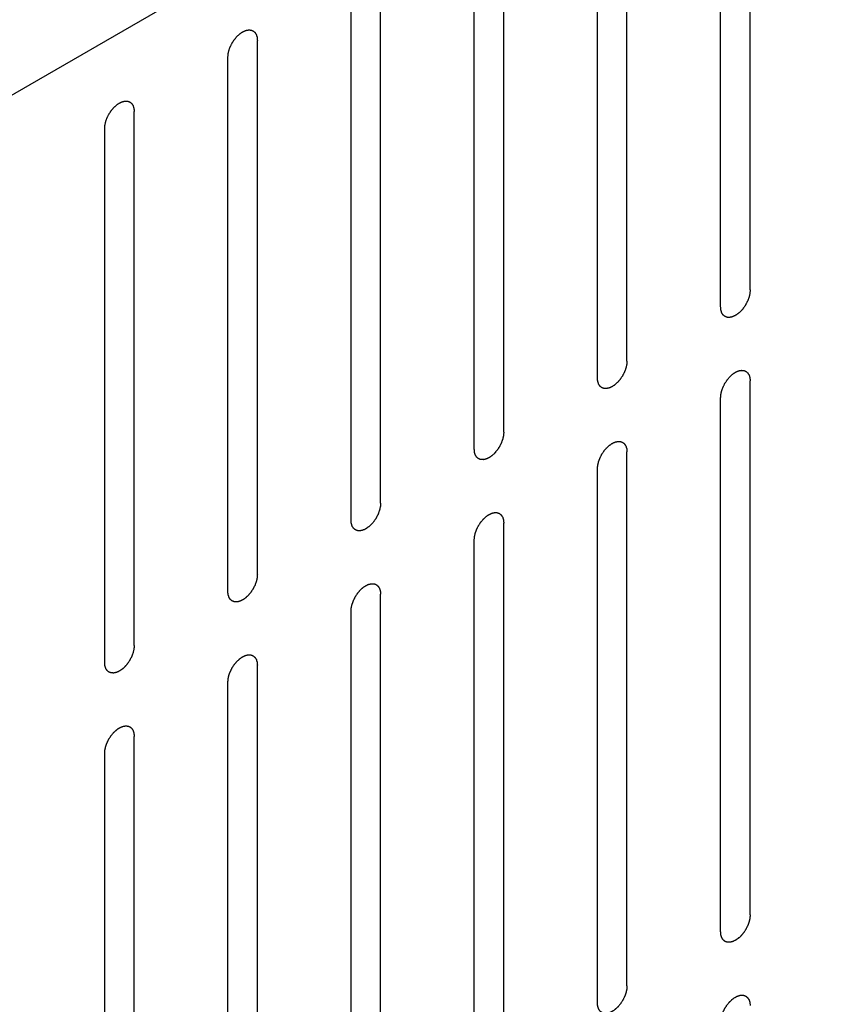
# Model space of a CAD drawing. Header units: inches. Extents: x 6 to 353, y 6 to 228.
# Tile 325 of 372: x 325.27 to 326.72, y 204.55 to 206.32. Entities that reach past the tile are written whole.
import ezdxf

# ---------------------------------------------------------------- set-up
doc = ezdxf.new("R2010")
doc.units = ezdxf.units.IN
doc.header["$LTSCALE"] = 19.946667
doc.header["$MEASUREMENT"] = 0
doc.layers.get('0').update_dxf_attribs({"linetype": 'CONTINUOUS'})

msp = doc.modelspace()

# ---------------------------------------------------------------- linework, layer by layer
at = {"color": 7, "linetype": 'Continuous'}
for p, q in [((330.778, 209.3769), (322.07, 204.3494)), ((326.5799, 205.8374), (326.5799, 206.7968)), ((326.5269, 205.8068), (326.5269, 206.7661)), ((326.3586, 205.7096), (326.3586, 206.669)), ((326.3055, 205.679), (326.3055, 206.6384)), ((326.1373, 205.5818), (326.1373, 206.5412)), ((326.0842, 205.5512), (326.0842, 206.5106)), ((325.9159, 205.454), (325.9159, 206.4134)), ((325.8629, 205.4234), (325.8629, 206.3828)), ((325.6946, 205.3263), (325.6946, 206.2856)), ((325.6416, 205.2956), (325.6416, 206.255)), ((325.4733, 205.1985), (325.4733, 206.1579)), ((325.4203, 205.1679), (325.4203, 206.1272)), ((326.5799, 204.7147), (326.5799, 205.6741)), ((326.5269, 204.6841), (326.5269, 205.6435)), ((326.3586, 204.5869), (326.3586, 205.5463)), ((326.3055, 204.5563), (326.3055, 205.5157)), ((326.1373, 204.4591), (326.1373, 205.4185)), ((326.0842, 204.4285), (326.0842, 205.3879)), ((325.9159, 204.3313), (325.9159, 205.2907)), ((325.8629, 204.3007), (325.8629, 205.2601)), ((325.6946, 204.2036), (325.6946, 205.163)), ((325.6416, 204.1729), (325.6416, 205.1323)), ((325.4733, 204.0758), (325.4733, 205.0352)), ((325.4203, 204.0452), (325.4203, 205.0046))]:
    msp.add_line(p, q, dxfattribs=at)
for points in [[(325.6416, 206.255), (325.6417, 206.2561), (325.6418, 206.2576), (325.6419, 206.2594), (325.642, 206.2605), (325.642, 206.2613), (325.6423, 206.2621), (325.6425, 206.2632), (325.6428, 206.2646), (325.6431, 206.2659), (325.6434, 206.267), (325.6435, 206.2678), (325.6439, 206.2687), (325.6443, 206.2698), (325.6448, 206.2712), (325.6453, 206.2726), (325.6457, 206.2737), (325.646, 206.2745), (325.6464, 206.2754), (325.647, 206.2765), (325.6477, 206.2778), (325.6484, 206.2792), (325.6489, 206.2803), (325.6493, 206.2812), (325.6498, 206.2819), (325.6505, 206.2829), (325.6513, 206.2842), (325.6522, 206.2855), (325.6528, 206.2865), (325.6533, 206.2873), (325.6539, 206.2879), (325.6547, 206.2889), (325.6556, 206.29), (325.6566, 206.2911), (325.6573, 206.292), (325.6579, 206.2928), (325.6585, 206.2933), (325.6593, 206.2941), (325.6604, 206.295), (325.6614, 206.296), (325.6622, 206.2967), (325.6628, 206.2974), (325.6635, 206.2978), (325.6644, 206.2984), (325.6655, 206.2991), (325.6666, 206.2999), (325.6673, 206.3004), (325.6678, 206.3007), (325.6681, 206.301), (325.6684, 206.3011), (325.6688, 206.3013), (325.6696, 206.3017), (325.6707, 206.3022), (325.6717, 206.3026), (325.6725, 206.303), (325.6729, 206.3032), (325.6732, 206.3034), (325.6735, 206.3034), (325.674, 206.3035), (325.6747, 206.3037), (325.6757, 206.3039), (325.6767, 206.3041), (325.6775, 206.3043), (325.6779, 206.3044), (325.6782, 206.3045), (325.6785, 206.3045), (325.6789, 206.3045), (325.6795, 206.3044), (325.6805, 206.3044), (325.6814, 206.3044), (325.6821, 206.3043), (325.6825, 206.3043), (325.6828, 206.3043), (325.683, 206.3042), (325.6834, 206.3041), (325.684, 206.3039), (325.6848, 206.3036), (325.6857, 206.3032), (325.6862, 206.303), (325.6866, 206.3029), (325.6869, 206.3028), (325.687, 206.3026), (325.6873, 206.3024), (325.6878, 206.302), (325.6885, 206.3015), (325.6892, 206.3009), (325.6896, 206.3005), (325.6899, 206.3003), (325.6901, 206.3001), (325.6903, 206.2998), (325.6905, 206.2995), (325.6908, 206.299), (325.6913, 206.2982), (325.6919, 206.2974), (325.6922, 206.2968), (325.6924, 206.2965), (325.6926, 206.2963), (325.6927, 206.2959), (325.6928, 206.2955), (325.693, 206.2948), (325.6933, 206.2938), (325.6936, 206.2928), (325.6939, 206.2921), (325.694, 206.2917), (325.6941, 206.2914), (325.6941, 206.291), (325.6942, 206.2906), (325.6942, 206.2897), (325.6943, 206.2885), (325.6945, 206.2871), (325.6946, 206.2861), (325.6946, 206.2856)], [(325.4203, 206.1272), (325.4203, 206.1283), (325.4205, 206.1298), (325.4206, 206.1317), (325.4207, 206.1327), (325.4207, 206.1335), (325.421, 206.1343), (325.4212, 206.1354), (325.4215, 206.1368), (325.4218, 206.1381), (325.4221, 206.1392), (325.4222, 206.1401), (325.4226, 206.1409), (325.423, 206.142), (325.4235, 206.1434), (325.424, 206.1448), (325.4244, 206.1459), (325.4246, 206.1468), (325.4251, 206.1476), (325.4256, 206.1487), (325.4264, 206.1501), (325.427, 206.1515), (325.4276, 206.1525), (325.428, 206.1534), (325.4285, 206.1541), (325.4292, 206.1552), (325.43, 206.1564), (325.4308, 206.1577), (325.4315, 206.1587), (325.432, 206.1595), (325.4326, 206.1602), (325.4333, 206.1611), (325.4343, 206.1622), (325.4352, 206.1634), (325.436, 206.1643), (325.4366, 206.165), (325.4372, 206.1655), (325.438, 206.1663), (325.4391, 206.1672), (325.4401, 206.1682), (325.4409, 206.169), (325.4415, 206.1696), (325.4422, 206.17), (325.4431, 206.1706), (325.4441, 206.1714), (325.4452, 206.1721), (325.446, 206.1726), (325.4464, 206.1729), (325.4468, 206.1732), (325.4471, 206.1733), (325.4475, 206.1735), (325.4483, 206.1739), (325.4493, 206.1744), (325.4504, 206.1749), (325.4512, 206.1752), (325.4516, 206.1754), (325.4519, 206.1756), (325.4522, 206.1756), (325.4526, 206.1757), (325.4534, 206.1759), (325.4544, 206.1761), (325.4554, 206.1764), (325.4562, 206.1765), (325.4566, 206.1766), (325.4569, 206.1767), (325.4572, 206.1767), (325.4575, 206.1767), (325.4582, 206.1766), (325.4592, 206.1766), (325.4601, 206.1766), (325.4608, 206.1766), (325.4612, 206.1765), (325.4615, 206.1766), (325.4617, 206.1764), (325.462, 206.1763), (325.4626, 206.1761), (325.4635, 206.1758), (325.4643, 206.1755), (325.4649, 206.1753), (325.4653, 206.1751), (325.4655, 206.1751), (325.4657, 206.1749), (325.466, 206.1746), (325.4665, 206.1742), (325.4672, 206.1737), (325.4678, 206.1731), (325.4683, 206.1727), (325.4686, 206.1725), (325.4688, 206.1723), (325.469, 206.1721), (325.4692, 206.1718), (325.4695, 206.1712), (325.47, 206.1704), (325.4705, 206.1696), (325.4709, 206.169), (325.4711, 206.1687), (325.4713, 206.1685), (325.4713, 206.1681), (325.4715, 206.1678), (325.4717, 206.167), (325.472, 206.166), (325.4723, 206.165), (325.4725, 206.1643), (325.4727, 206.1639), (325.4728, 206.1636), (325.4728, 206.1633), (325.4728, 206.1628), (325.4729, 206.1619), (325.473, 206.1607), (325.4732, 206.1593), (325.4732, 206.1583), (325.4733, 206.1579)], [(326.5799, 205.8374), (326.5798, 205.8363), (326.5797, 205.8348), (326.5795, 205.833), (326.5795, 205.8319), (326.5794, 205.8312), (326.5792, 205.8303), (326.579, 205.8292), (326.5786, 205.8278), (326.5783, 205.8265), (326.5781, 205.8254), (326.5779, 205.8246), (326.5776, 205.8237), (326.5772, 205.8226), (326.5767, 205.8212), (326.5762, 205.8198), (326.5758, 205.8187), (326.5755, 205.8179), (326.575, 205.817), (326.5745, 205.8159), (326.5738, 205.8146), (326.5731, 205.8132), (326.5725, 205.8121), (326.5722, 205.8112), (326.5716, 205.8105), (326.571, 205.8095), (326.5701, 205.8082), (326.5693, 205.8069), (326.5686, 205.8059), (326.5682, 205.8051), (326.5676, 205.8045), (326.5668, 205.8035), (326.5659, 205.8024), (326.5649, 205.8013), (326.5641, 205.8004), (326.5636, 205.7997), (326.563, 205.7991), (326.5621, 205.7983), (326.5611, 205.7974), (326.5601, 205.7964), (326.5592, 205.7957), (326.5586, 205.795), (326.558, 205.7946), (326.5571, 205.794), (326.556, 205.7933), (326.5549, 205.7925), (326.5541, 205.792), (326.5537, 205.7917), (326.5534, 205.7914), (326.5531, 205.7913), (326.5526, 205.7911), (326.5519, 205.7908), (326.5508, 205.7903), (326.5497, 205.7898), (326.549, 205.7894), (326.5486, 205.7892), (326.5482, 205.789), (326.5479, 205.789), (326.5475, 205.7889), (326.5468, 205.7887), (326.5458, 205.7885), (326.5447, 205.7883), (326.544, 205.7881), (326.5436, 205.788), (326.5433, 205.7879), (326.543, 205.7879), (326.5426, 205.7879), (326.5419, 205.788), (326.541, 205.788), (326.54, 205.788), (326.5394, 205.7881), (326.539, 205.7881), (326.5387, 205.7881), (326.5385, 205.7882), (326.5381, 205.7883), (326.5375, 205.7885), (326.5367, 205.7888), (326.5358, 205.7892), (326.5352, 205.7894), (326.5349, 205.7895), (326.5346, 205.7896), (326.5344, 205.7898), (326.5342, 205.79), (326.5337, 205.7904), (326.533, 205.791), (326.5323, 205.7915), (326.5318, 205.7919), (326.5316, 205.7921), (326.5313, 205.7923), (326.5312, 205.7926), (326.531, 205.7929), (326.5306, 205.7934), (326.5301, 205.7942), (326.5296, 205.795), (326.5293, 205.7956), (326.5291, 205.7959), (326.5289, 205.7962), (326.5288, 205.7965), (326.5287, 205.7969), (326.5285, 205.7976), (326.5281, 205.7986), (326.5278, 205.7996), (326.5276, 205.8003), (326.5275, 205.8007), (326.5274, 205.801), (326.5274, 205.8014), (326.5273, 205.8018), (326.5272, 205.8027), (326.5271, 205.8039), (326.527, 205.8053), (326.5269, 205.8063), (326.5269, 205.8068)], [(326.3586, 205.7096), (326.3585, 205.7086), (326.3584, 205.707), (326.3582, 205.7052), (326.3581, 205.7041), (326.3581, 205.7034), (326.3579, 205.7025), (326.3576, 205.7014), (326.3573, 205.7001), (326.357, 205.6987), (326.3568, 205.6976), (326.3566, 205.6968), (326.3563, 205.6959), (326.3559, 205.6948), (326.3554, 205.6934), (326.3549, 205.692), (326.3544, 205.6909), (326.3542, 205.6901), (326.3537, 205.6893), (326.3532, 205.6882), (326.3525, 205.6868), (326.3518, 205.6854), (326.3512, 205.6843), (326.3508, 205.6834), (326.3503, 205.6827), (326.3496, 205.6817), (326.3488, 205.6804), (326.348, 205.6791), (326.3473, 205.6781), (326.3468, 205.6773), (326.3462, 205.6767), (326.3455, 205.6758), (326.3445, 205.6746), (326.3436, 205.6735), (326.3428, 205.6726), (326.3423, 205.6719), (326.3416, 205.6713), (326.3408, 205.6706), (326.3398, 205.6696), (326.3387, 205.6686), (326.3379, 205.6679), (326.3373, 205.6673), (326.3366, 205.6669), (326.3358, 205.6662), (326.3347, 205.6655), (326.3336, 205.6647), (326.3328, 205.6642), (326.3324, 205.6639), (326.3321, 205.6636), (326.3317, 205.6635), (326.3313, 205.6633), (326.3306, 205.663), (326.3295, 205.6625), (326.3284, 205.662), (326.3277, 205.6616), (326.3272, 205.6614), (326.3269, 205.6613), (326.3266, 205.6612), (326.3262, 205.6611), (326.3255, 205.661), (326.3244, 205.6607), (326.3234, 205.6605), (326.3227, 205.6603), (326.3223, 205.6602), (326.3219, 205.6601), (326.3217, 205.6602), (326.3213, 205.6602), (326.3206, 205.6602), (326.3197, 205.6602), (326.3187, 205.6603), (326.3181, 205.6603), (326.3177, 205.6603), (326.3174, 205.6603), (326.3171, 205.6604), (326.3168, 205.6605), (326.3162, 205.6608), (326.3153, 205.6611), (326.3145, 205.6614), (326.3139, 205.6616), (326.3136, 205.6617), (326.3133, 205.6618), (326.3131, 205.662), (326.3128, 205.6622), (326.3124, 205.6626), (326.3117, 205.6632), (326.311, 205.6637), (326.3105, 205.6641), (326.3102, 205.6644), (326.31, 205.6645), (326.3099, 205.6648), (326.3097, 205.6651), (326.3093, 205.6657), (326.3088, 205.6665), (326.3083, 205.6673), (326.3079, 205.6678), (326.3077, 205.6682), (326.3076, 205.6684), (326.3075, 205.6687), (326.3074, 205.6691), (326.3071, 205.6698), (326.3068, 205.6708), (326.3065, 205.6718), (326.3063, 205.6725), (326.3062, 205.6729), (326.3061, 205.6732), (326.306, 205.6736), (326.306, 205.6741), (326.3059, 205.6749), (326.3058, 205.6761), (326.3057, 205.6775), (326.3056, 205.6785), (326.3055, 205.679)], [(326.5269, 205.6435), (326.527, 205.6445), (326.5271, 205.6461), (326.5272, 205.6479), (326.5273, 205.6489), (326.5273, 205.6497), (326.5276, 205.6505), (326.5278, 205.6516), (326.5281, 205.653), (326.5284, 205.6544), (326.5287, 205.6555), (326.5288, 205.6563), (326.5292, 205.6571), (326.5296, 205.6582), (326.5301, 205.6596), (326.5306, 205.661), (326.531, 205.6621), (326.5313, 205.663), (326.5317, 205.6638), (326.5323, 205.6649), (326.533, 205.6663), (326.5337, 205.6677), (326.5342, 205.6688), (326.5346, 205.6696), (326.5351, 205.6704), (326.5358, 205.6714), (326.5366, 205.6726), (326.5375, 205.6739), (326.5381, 205.6749), (326.5386, 205.6757), (326.5392, 205.6764), (326.54, 205.6773), (326.5409, 205.6784), (326.5419, 205.6796), (326.5426, 205.6805), (326.5432, 205.6812), (326.5438, 205.6817), (326.5446, 205.6825), (326.5457, 205.6835), (326.5467, 205.6844), (326.5475, 205.6852), (326.5481, 205.6858), (326.5488, 205.6862), (326.5497, 205.6868), (326.5508, 205.6876), (326.5519, 205.6883), (326.5526, 205.6889), (326.5531, 205.6892), (326.5534, 205.6894), (326.5537, 205.6895), (326.5541, 205.6897), (326.5549, 205.6901), (326.556, 205.6906), (326.557, 205.6911), (326.5578, 205.6914), (326.5582, 205.6916), (326.5585, 205.6918), (326.5588, 205.6918), (326.5593, 205.6919), (326.56, 205.6921), (326.561, 205.6923), (326.562, 205.6926), (326.5628, 205.6927), (326.5632, 205.6928), (326.5635, 205.6929), (326.5638, 205.6929), (326.5642, 205.6929), (326.5648, 205.6929), (326.5658, 205.6928), (326.5667, 205.6928), (326.5674, 205.6928), (326.5678, 205.6927), (326.5681, 205.6928), (326.5683, 205.6926), (326.5687, 205.6925), (326.5692, 205.6923), (326.5701, 205.692), (326.5709, 205.6917), (326.5715, 205.6915), (326.5719, 205.6913), (326.5721, 205.6913), (326.5723, 205.6911), (326.5726, 205.6909), (326.5731, 205.6904), (326.5738, 205.6899), (326.5745, 205.6893), (326.5749, 205.6889), (326.5752, 205.6887), (326.5754, 205.6885), (326.5756, 205.6883), (326.5758, 205.688), (326.5761, 205.6874), (326.5766, 205.6866), (326.5771, 205.6858), (326.5775, 205.6852), (326.5777, 205.6849), (326.5779, 205.6847), (326.578, 205.6844), (326.5781, 205.684), (326.5783, 205.6833), (326.5786, 205.6822), (326.5789, 205.6812), (326.5792, 205.6805), (326.5793, 205.6801), (326.5794, 205.6798), (326.5794, 205.6795), (326.5795, 205.679), (326.5795, 205.6781), (326.5796, 205.677), (326.5798, 205.6755), (326.5799, 205.6746), (326.5799, 205.6741)], [(326.1373, 205.5818), (326.1372, 205.5808), (326.137, 205.5792), (326.1369, 205.5774), (326.1368, 205.5764), (326.1368, 205.5756), (326.1366, 205.5748), (326.1363, 205.5737), (326.136, 205.5723), (326.1357, 205.5709), (326.1354, 205.5698), (326.1353, 205.569), (326.1349, 205.5682), (326.1346, 205.567), (326.134, 205.5657), (326.1335, 205.5643), (326.1331, 205.5631), (326.1329, 205.5623), (326.1324, 205.5615), (326.1319, 205.5604), (326.1312, 205.559), (326.1305, 205.5576), (326.1299, 205.5565), (326.1295, 205.5557), (326.129, 205.5549), (326.1283, 205.5539), (326.1275, 205.5526), (326.1267, 205.5514), (326.126, 205.5503), (326.1255, 205.5496), (326.1249, 205.5489), (326.1242, 205.548), (326.1232, 205.5469), (326.1223, 205.5457), (326.1215, 205.5448), (326.1209, 205.5441), (326.1203, 205.5436), (326.1195, 205.5428), (326.1185, 205.5418), (326.1174, 205.5409), (326.1166, 205.5401), (326.116, 205.5395), (326.1153, 205.5391), (326.1145, 205.5385), (326.1134, 205.5377), (326.1123, 205.5369), (326.1115, 205.5364), (326.1111, 205.5361), (326.1107, 205.5359), (326.1104, 205.5357), (326.11, 205.5355), (326.1092, 205.5352), (326.1082, 205.5347), (326.1071, 205.5342), (326.1063, 205.5338), (326.1059, 205.5337), (326.1056, 205.5335), (326.1053, 205.5334), (326.1049, 205.5333), (326.1041, 205.5332), (326.1031, 205.5329), (326.1021, 205.5327), (326.1014, 205.5325), (326.1009, 205.5324), (326.1006, 205.5323), (326.1003, 205.5324), (326.1, 205.5324), (326.0993, 205.5324), (326.0983, 205.5324), (326.0974, 205.5325), (326.0967, 205.5325), (326.0964, 205.5325), (326.0961, 205.5325), (326.0958, 205.5326), (326.0955, 205.5327), (326.0949, 205.533), (326.094, 205.5333), (326.0932, 205.5336), (326.0926, 205.5338), (326.0922, 205.5339), (326.092, 205.534), (326.0918, 205.5342), (326.0915, 205.5344), (326.091, 205.5348), (326.0903, 205.5354), (326.0897, 205.536), (326.0892, 205.5364), (326.0889, 205.5366), (326.0887, 205.5367), (326.0886, 205.537), (326.0883, 205.5373), (326.088, 205.5379), (326.0875, 205.5387), (326.087, 205.5395), (326.0866, 205.54), (326.0864, 205.5404), (326.0862, 205.5406), (326.0862, 205.5409), (326.086, 205.5413), (326.0858, 205.542), (326.0855, 205.543), (326.0852, 205.544), (326.085, 205.5447), (326.0848, 205.5451), (326.0847, 205.5454), (326.0847, 205.5458), (326.0847, 205.5463), (326.0846, 205.5471), (326.0845, 205.5483), (326.0844, 205.5498), (326.0843, 205.5507), (326.0842, 205.5512)], [(326.3055, 205.5157), (326.3056, 205.5167), (326.3058, 205.5183), (326.3059, 205.5201), (326.306, 205.5211), (326.306, 205.5219), (326.3062, 205.5227), (326.3065, 205.5238), (326.3068, 205.5252), (326.3071, 205.5266), (326.3074, 205.5277), (326.3075, 205.5285), (326.3079, 205.5293), (326.3082, 205.5304), (326.3088, 205.5318), (326.3093, 205.5332), (326.3097, 205.5343), (326.3099, 205.5352), (326.3104, 205.536), (326.3109, 205.5371), (326.3116, 205.5385), (326.3123, 205.5399), (326.3129, 205.541), (326.3133, 205.5418), (326.3138, 205.5426), (326.3145, 205.5436), (326.3153, 205.5449), (326.3161, 205.5461), (326.3168, 205.5471), (326.3173, 205.5479), (326.3179, 205.5486), (326.3186, 205.5495), (326.3196, 205.5506), (326.3205, 205.5518), (326.3213, 205.5527), (326.3219, 205.5534), (326.3225, 205.5539), (326.3233, 205.5547), (326.3243, 205.5557), (326.3254, 205.5566), (326.3262, 205.5574), (326.3268, 205.558), (326.3275, 205.5584), (326.3283, 205.559), (326.3294, 205.5598), (326.3305, 205.5605), (326.3313, 205.5611), (326.3317, 205.5614), (326.3321, 205.5616), (326.3324, 205.5617), (326.3328, 205.562), (326.3336, 205.5623), (326.3346, 205.5628), (326.3357, 205.5633), (326.3365, 205.5637), (326.3369, 205.5638), (326.3372, 205.564), (326.3375, 205.5641), (326.3379, 205.5642), (326.3387, 205.5643), (326.3397, 205.5646), (326.3407, 205.5648), (326.3414, 205.565), (326.3419, 205.5651), (326.3422, 205.5652), (326.3424, 205.5651), (326.3428, 205.5651), (326.3435, 205.5651), (326.3445, 205.565), (326.3454, 205.565), (326.3461, 205.565), (326.3464, 205.565), (326.3467, 205.565), (326.347, 205.5649), (326.3473, 205.5647), (326.3479, 205.5645), (326.3488, 205.5642), (326.3496, 205.5639), (326.3502, 205.5637), (326.3506, 205.5636), (326.3508, 205.5635), (326.351, 205.5633), (326.3513, 205.5631), (326.3518, 205.5627), (326.3525, 205.5621), (326.3531, 205.5615), (326.3536, 205.5611), (326.3539, 205.5609), (326.3541, 205.5608), (326.3542, 205.5605), (326.3545, 205.5602), (326.3548, 205.5596), (326.3553, 205.5588), (326.3558, 205.558), (326.3562, 205.5575), (326.3564, 205.5571), (326.3566, 205.5569), (326.3566, 205.5566), (326.3568, 205.5562), (326.357, 205.5555), (326.3573, 205.5545), (326.3576, 205.5535), (326.3578, 205.5528), (326.358, 205.5523), (326.3581, 205.5521), (326.3581, 205.5517), (326.3581, 205.5512), (326.3582, 205.5504), (326.3583, 205.5492), (326.3584, 205.5477), (326.3585, 205.5468), (326.3586, 205.5463)], [(325.9159, 205.454), (325.9158, 205.453), (325.9157, 205.4514), (325.9156, 205.4496), (325.9155, 205.4486), (325.9155, 205.4478), (325.9152, 205.447), (325.915, 205.4459), (325.9147, 205.4445), (325.9144, 205.4431), (325.9141, 205.442), (325.914, 205.4412), (325.9136, 205.4404), (325.9132, 205.4393), (325.9127, 205.4379), (325.9122, 205.4365), (325.9118, 205.4354), (325.9115, 205.4345), (325.9111, 205.4337), (325.9105, 205.4326), (325.9098, 205.4312), (325.9091, 205.4298), (325.9086, 205.4287), (325.9082, 205.4279), (325.9077, 205.4271), (325.907, 205.4261), (325.9062, 205.4249), (325.9053, 205.4236), (325.9047, 205.4226), (325.9042, 205.4218), (325.9036, 205.4211), (325.9028, 205.4202), (325.9019, 205.4191), (325.9009, 205.4179), (325.9002, 205.417), (325.8996, 205.4163), (325.899, 205.4158), (325.8982, 205.415), (325.8971, 205.414), (325.8961, 205.4131), (325.8953, 205.4123), (325.8947, 205.4117), (325.894, 205.4113), (325.8931, 205.4107), (325.892, 205.4099), (325.8909, 205.4092), (325.8902, 205.4086), (325.8897, 205.4083), (325.8894, 205.4081), (325.8891, 205.408), (325.8887, 205.4078), (325.8879, 205.4074), (325.8868, 205.4069), (325.8858, 205.4064), (325.885, 205.4061), (325.8846, 205.4059), (325.8843, 205.4057), (325.884, 205.4057), (325.8835, 205.4055), (325.8828, 205.4054), (325.8818, 205.4051), (325.8808, 205.4049), (325.88, 205.4047), (325.8796, 205.4047), (325.8793, 205.4046), (325.879, 205.4046), (325.8786, 205.4046), (325.878, 205.4046), (325.877, 205.4047), (325.8761, 205.4047), (325.8754, 205.4047), (325.875, 205.4047), (325.8747, 205.4047), (325.8745, 205.4049), (325.8741, 205.405), (325.8736, 205.4052), (325.8727, 205.4055), (325.8719, 205.4058), (325.8713, 205.406), (325.8709, 205.4062), (325.8707, 205.4062), (325.8705, 205.4064), (325.8702, 205.4066), (325.8697, 205.407), (325.869, 205.4076), (325.8683, 205.4082), (325.8679, 205.4086), (325.8676, 205.4088), (325.8674, 205.409), (325.8672, 205.4092), (325.867, 205.4095), (325.8667, 205.4101), (325.8662, 205.4109), (325.8656, 205.4117), (325.8653, 205.4123), (325.8651, 205.4126), (325.8649, 205.4128), (325.8648, 205.4131), (325.8647, 205.4135), (325.8645, 205.4142), (325.8642, 205.4152), (325.8639, 205.4163), (325.8636, 205.417), (325.8635, 205.4174), (325.8634, 205.4177), (325.8634, 205.418), (325.8633, 205.4185), (325.8633, 205.4193), (325.8632, 205.4205), (325.863, 205.422), (325.8629, 205.4229), (325.8629, 205.4234)], [(326.0842, 205.3879), (326.0843, 205.3889), (326.0844, 205.3905), (326.0846, 205.3923), (326.0847, 205.3934), (326.0847, 205.3941), (326.0849, 205.395), (326.0852, 205.3961), (326.0855, 205.3974), (326.0858, 205.3988), (326.086, 205.3999), (326.0862, 205.4007), (326.0865, 205.4016), (326.0869, 205.4027), (326.0874, 205.4041), (326.0879, 205.4055), (326.0884, 205.4066), (326.0886, 205.4074), (326.0891, 205.4082), (326.0896, 205.4093), (326.0903, 205.4107), (326.091, 205.4121), (326.0916, 205.4132), (326.092, 205.4141), (326.0925, 205.4148), (326.0932, 205.4158), (326.094, 205.4171), (326.0948, 205.4184), (326.0955, 205.4194), (326.096, 205.4202), (326.0966, 205.4208), (326.0973, 205.4217), (326.0983, 205.4229), (326.0992, 205.424), (326.1, 205.4249), (326.1005, 205.4256), (326.1012, 205.4262), (326.102, 205.4269), (326.103, 205.4279), (326.1041, 205.4289), (326.1049, 205.4296), (326.1055, 205.4302), (326.1062, 205.4306), (326.107, 205.4313), (326.1081, 205.432), (326.1092, 205.4328), (326.11, 205.4333), (326.1104, 205.4336), (326.1107, 205.4338), (326.1111, 205.434), (326.1115, 205.4342), (326.1122, 205.4345), (326.1133, 205.435), (326.1144, 205.4355), (326.1151, 205.4359), (326.1156, 205.4361), (326.1159, 205.4362), (326.1162, 205.4363), (326.1166, 205.4364), (326.1173, 205.4365), (326.1184, 205.4368), (326.1194, 205.437), (326.1201, 205.4372), (326.1205, 205.4373), (326.1208, 205.4374), (326.1211, 205.4373), (326.1215, 205.4373), (326.1222, 205.4373), (326.1231, 205.4373), (326.1241, 205.4372), (326.1247, 205.4372), (326.1251, 205.4372), (326.1254, 205.4372), (326.1257, 205.4371), (326.126, 205.437), (326.1266, 205.4367), (326.1275, 205.4364), (326.1283, 205.4361), (326.1289, 205.4359), (326.1292, 205.4358), (326.1295, 205.4357), (326.1297, 205.4355), (326.13, 205.4353), (326.1304, 205.4349), (326.1311, 205.4343), (326.1318, 205.4338), (326.1323, 205.4334), (326.1326, 205.4331), (326.1328, 205.433), (326.1329, 205.4327), (326.1331, 205.4324), (326.1335, 205.4318), (326.134, 205.431), (326.1345, 205.4302), (326.1349, 205.4297), (326.1351, 205.4293), (326.1352, 205.4291), (326.1353, 205.4288), (326.1354, 205.4284), (326.1357, 205.4277), (326.136, 205.4267), (326.1363, 205.4257), (326.1365, 205.425), (326.1366, 205.4246), (326.1367, 205.4243), (326.1368, 205.4239), (326.1368, 205.4234), (326.1369, 205.4226), (326.137, 205.4214), (326.1371, 205.42), (326.1372, 205.419), (326.1373, 205.4185)], [(325.6946, 205.3263), (325.6945, 205.3252), (325.6944, 205.3237), (325.6943, 205.3218), (325.6942, 205.3208), (325.6941, 205.32), (325.6939, 205.3192), (325.6937, 205.3181), (325.6934, 205.3167), (325.693, 205.3154), (325.6928, 205.3143), (325.6926, 205.3134), (325.6923, 205.3126), (325.6919, 205.3115), (325.6914, 205.3101), (325.6909, 205.3087), (325.6905, 205.3076), (325.6902, 205.3068), (325.6898, 205.3059), (325.6892, 205.3048), (325.6885, 205.3034), (325.6878, 205.3021), (325.6873, 205.301), (325.6869, 205.3001), (325.6863, 205.2994), (325.6857, 205.2983), (325.6848, 205.2971), (325.684, 205.2958), (325.6833, 205.2948), (325.6829, 205.294), (325.6823, 205.2933), (325.6815, 205.2924), (325.6806, 205.2913), (325.6796, 205.2901), (325.6788, 205.2893), (325.6783, 205.2885), (325.6777, 205.288), (325.6768, 205.2872), (325.6758, 205.2863), (325.6748, 205.2853), (325.6739, 205.2845), (325.6733, 205.2839), (325.6727, 205.2835), (325.6718, 205.2829), (325.6707, 205.2821), (325.6696, 205.2814), (325.6689, 205.2809), (325.6684, 205.2806), (325.6681, 205.2803), (325.6678, 205.2802), (325.6673, 205.28), (325.6666, 205.2796), (325.6655, 205.2791), (325.6644, 205.2786), (325.6637, 205.2783), (325.6633, 205.2781), (325.6629, 205.2779), (325.6626, 205.2779), (325.6622, 205.2778), (325.6615, 205.2776), (325.6605, 205.2774), (325.6594, 205.2771), (325.6587, 205.277), (325.6583, 205.2769), (325.658, 205.2768), (325.6577, 205.2768), (325.6573, 205.2768), (325.6567, 205.2769), (325.6557, 205.2769), (325.6548, 205.2769), (325.6541, 205.2769), (325.6537, 205.277), (325.6534, 205.2769), (325.6532, 205.2771), (325.6528, 205.2772), (325.6522, 205.2774), (325.6514, 205.2777), (325.6505, 205.278), (325.6499, 205.2782), (325.6496, 205.2784), (325.6493, 205.2784), (325.6491, 205.2786), (325.6489, 205.2789), (325.6484, 205.2793), (325.6477, 205.2798), (325.647, 205.2804), (325.6465, 205.2808), (325.6463, 205.281), (325.646, 205.2812), (325.6459, 205.2814), (325.6457, 205.2818), (325.6453, 205.2823), (325.6448, 205.2831), (325.6443, 205.2839), (325.644, 205.2845), (325.6438, 205.2848), (325.6436, 205.285), (325.6435, 205.2854), (325.6434, 205.2857), (325.6432, 205.2865), (325.6429, 205.2875), (325.6425, 205.2885), (325.6423, 205.2892), (325.6422, 205.2896), (325.6421, 205.2899), (325.6421, 205.2903), (325.642, 205.2907), (325.6419, 205.2916), (325.6418, 205.2928), (325.6417, 205.2942), (325.6416, 205.2952), (325.6416, 205.2956)], [(325.8629, 205.2601), (325.863, 205.2612), (325.8631, 205.2627), (325.8633, 205.2645), (325.8633, 205.2656), (325.8634, 205.2663), (325.8636, 205.2672), (325.8638, 205.2683), (325.8642, 205.2696), (325.8645, 205.271), (325.8647, 205.2721), (325.8649, 205.2729), (325.8652, 205.2738), (325.8656, 205.2749), (325.8661, 205.2763), (325.8666, 205.2777), (325.867, 205.2788), (325.8673, 205.2796), (325.8678, 205.2804), (325.8683, 205.2816), (325.869, 205.2829), (325.8697, 205.2843), (325.8703, 205.2854), (325.8706, 205.2863), (325.8712, 205.287), (325.8718, 205.288), (325.8727, 205.2893), (325.8735, 205.2906), (325.8742, 205.2916), (325.8746, 205.2924), (325.8752, 205.293), (325.876, 205.2939), (325.8769, 205.2951), (325.8779, 205.2962), (325.8787, 205.2971), (325.8792, 205.2978), (325.8798, 205.2984), (325.8807, 205.2992), (325.8817, 205.3001), (325.8827, 205.3011), (325.8836, 205.3018), (325.8842, 205.3025), (325.8848, 205.3029), (325.8857, 205.3035), (325.8868, 205.3042), (325.8879, 205.305), (325.8887, 205.3055), (325.8891, 205.3058), (325.8894, 205.3061), (325.8897, 205.3062), (325.8902, 205.3064), (325.8909, 205.3067), (325.892, 205.3072), (325.8931, 205.3077), (325.8938, 205.3081), (325.8942, 205.3083), (325.8946, 205.3085), (325.8949, 205.3085), (325.8953, 205.3086), (325.896, 205.3088), (325.897, 205.309), (325.8981, 205.3092), (325.8988, 205.3094), (325.8992, 205.3095), (325.8995, 205.3096), (325.8998, 205.3096), (325.9002, 205.3095), (325.9009, 205.3095), (325.9018, 205.3095), (325.9028, 205.3094), (325.9034, 205.3094), (325.9038, 205.3094), (325.9041, 205.3094), (325.9043, 205.3093), (325.9047, 205.3092), (325.9053, 205.309), (325.9061, 205.3087), (325.907, 205.3083), (325.9076, 205.3081), (325.9079, 205.308), (325.9082, 205.3079), (325.9084, 205.3077), (325.9086, 205.3075), (325.9091, 205.3071), (325.9098, 205.3065), (325.9105, 205.306), (325.911, 205.3056), (325.9112, 205.3053), (325.9115, 205.3052), (325.9116, 205.3049), (325.9118, 205.3046), (325.9122, 205.3041), (325.9127, 205.3033), (325.9132, 205.3024), (325.9135, 205.3019), (325.9137, 205.3016), (325.9139, 205.3013), (325.914, 205.301), (325.9141, 205.3006), (325.9143, 205.2999), (325.9147, 205.2989), (325.915, 205.2979), (325.9152, 205.2972), (325.9153, 205.2968), (325.9154, 205.2965), (325.9154, 205.2961), (325.9155, 205.2956), (325.9156, 205.2948), (325.9157, 205.2936), (325.9158, 205.2922), (325.9159, 205.2912), (325.9159, 205.2907)], [(325.4733, 205.1985), (325.4732, 205.1974), (325.4731, 205.1959), (325.4729, 205.1941), (325.4728, 205.193), (325.4728, 205.1922), (325.4726, 205.1914), (325.4723, 205.1903), (325.472, 205.1889), (325.4717, 205.1876), (325.4715, 205.1865), (325.4713, 205.1857), (325.471, 205.1848), (325.4706, 205.1837), (325.4701, 205.1823), (325.4696, 205.1809), (325.4691, 205.1798), (325.4689, 205.179), (325.4684, 205.1781), (325.4679, 205.177), (325.4672, 205.1757), (325.4665, 205.1743), (325.4659, 205.1732), (325.4655, 205.1723), (325.465, 205.1716), (325.4644, 205.1706), (325.4635, 205.1693), (325.4627, 205.168), (325.462, 205.167), (325.4615, 205.1662), (325.4609, 205.1656), (325.4602, 205.1646), (325.4592, 205.1635), (325.4583, 205.1624), (325.4575, 205.1615), (325.457, 205.1608), (325.4563, 205.1602), (325.4555, 205.1594), (325.4545, 205.1585), (325.4535, 205.1575), (325.4526, 205.1568), (325.452, 205.1561), (325.4514, 205.1557), (325.4505, 205.1551), (325.4494, 205.1544), (325.4483, 205.1536), (325.4475, 205.1531), (325.4471, 205.1528), (325.4468, 205.1525), (325.4464, 205.1524), (325.446, 205.1522), (325.4453, 205.1519), (325.4442, 205.1514), (325.4431, 205.1509), (325.4424, 205.1505), (325.4419, 205.1503), (325.4416, 205.1501), (325.4413, 205.1501), (325.4409, 205.15), (325.4402, 205.1498), (325.4391, 205.1496), (325.4381, 205.1494), (325.4374, 205.1492), (325.437, 205.1491), (325.4367, 205.149), (325.4364, 205.149), (325.436, 205.149), (325.4353, 205.1491), (325.4344, 205.1491), (325.4334, 205.1491), (325.4328, 205.1492), (325.4324, 205.1492), (325.4321, 205.1492), (325.4318, 205.1493), (325.4315, 205.1494), (325.4309, 205.1496), (325.4301, 205.1499), (325.4292, 205.1503), (325.4286, 205.1505), (325.4283, 205.1506), (325.428, 205.1507), (325.4278, 205.1509), (325.4275, 205.1511), (325.4271, 205.1515), (325.4264, 205.152), (325.4257, 205.1526), (325.4252, 205.153), (325.4249, 205.1532), (325.4247, 205.1534), (325.4246, 205.1537), (325.4244, 205.154), (325.424, 205.1545), (325.4235, 205.1553), (325.423, 205.1561), (325.4226, 205.1567), (325.4224, 205.157), (325.4223, 205.1572), (325.4222, 205.1576), (325.4221, 205.158), (325.4218, 205.1587), (325.4215, 205.1597), (325.4212, 205.1607), (325.421, 205.1614), (325.4209, 205.1618), (325.4208, 205.1621), (325.4207, 205.1625), (325.4207, 205.1629), (325.4206, 205.1638), (325.4205, 205.165), (325.4204, 205.1664), (325.4203, 205.1674), (325.4203, 205.1679)], [(325.6416, 205.1323), (325.6417, 205.1334), (325.6418, 205.1349), (325.6419, 205.1368), (325.642, 205.1378), (325.642, 205.1386), (325.6423, 205.1394), (325.6425, 205.1405), (325.6428, 205.1419), (325.6431, 205.1432), (325.6434, 205.1443), (325.6435, 205.1452), (325.6439, 205.146), (325.6443, 205.1471), (325.6448, 205.1485), (325.6453, 205.1499), (325.6457, 205.151), (325.646, 205.1518), (325.6464, 205.1527), (325.647, 205.1538), (325.6477, 205.1552), (325.6484, 205.1565), (325.6489, 205.1576), (325.6493, 205.1585), (325.6498, 205.1592), (325.6505, 205.1603), (325.6513, 205.1615), (325.6522, 205.1628), (325.6528, 205.1638), (325.6533, 205.1646), (325.6539, 205.1652), (325.6547, 205.1662), (325.6556, 205.1673), (325.6566, 205.1684), (325.6573, 205.1693), (325.6579, 205.1701), (325.6585, 205.1706), (325.6593, 205.1714), (325.6604, 205.1723), (325.6614, 205.1733), (325.6622, 205.1741), (325.6628, 205.1747), (325.6635, 205.1751), (325.6644, 205.1757), (325.6655, 205.1764), (325.6666, 205.1772), (325.6673, 205.1777), (325.6678, 205.178), (325.6681, 205.1783), (325.6684, 205.1784), (325.6688, 205.1786), (325.6696, 205.179), (325.6707, 205.1795), (325.6717, 205.18), (325.6725, 205.1803), (325.6729, 205.1805), (325.6732, 205.1807), (325.6735, 205.1807), (325.674, 205.1808), (325.6747, 205.181), (325.6757, 205.1812), (325.6767, 205.1815), (325.6775, 205.1816), (325.6779, 205.1817), (325.6782, 205.1818), (325.6785, 205.1818), (325.6789, 205.1818), (325.6795, 205.1817), (325.6805, 205.1817), (325.6814, 205.1817), (325.6821, 205.1816), (325.6825, 205.1816), (325.6828, 205.1816), (325.683, 205.1815), (325.6834, 205.1814), (325.684, 205.1812), (325.6848, 205.1809), (325.6857, 205.1806), (325.6862, 205.1803), (325.6866, 205.1802), (325.6869, 205.1801), (325.687, 205.1799), (325.6873, 205.1797), (325.6878, 205.1793), (325.6885, 205.1788), (325.6892, 205.1782), (325.6896, 205.1778), (325.6899, 205.1776), (325.6901, 205.1774), (325.6903, 205.1772), (325.6905, 205.1768), (325.6908, 205.1763), (325.6913, 205.1755), (325.6919, 205.1747), (325.6922, 205.1741), (325.6924, 205.1738), (325.6926, 205.1736), (325.6927, 205.1732), (325.6928, 205.1728), (325.693, 205.1721), (325.6933, 205.1711), (325.6936, 205.1701), (325.6939, 205.1694), (325.694, 205.169), (325.6941, 205.1687), (325.6941, 205.1683), (325.6942, 205.1679), (325.6942, 205.167), (325.6943, 205.1658), (325.6945, 205.1644), (325.6946, 205.1634), (325.6946, 205.163)], [(325.4203, 205.0046), (325.4203, 205.0056), (325.4205, 205.0072), (325.4206, 205.009), (325.4207, 205.01), (325.4207, 205.0108), (325.421, 205.0116), (325.4212, 205.0127), (325.4215, 205.0141), (325.4218, 205.0155), (325.4221, 205.0166), (325.4222, 205.0174), (325.4226, 205.0182), (325.423, 205.0193), (325.4235, 205.0207), (325.424, 205.0221), (325.4244, 205.0232), (325.4246, 205.0241), (325.4251, 205.0249), (325.4256, 205.026), (325.4264, 205.0274), (325.427, 205.0288), (325.4276, 205.0299), (325.428, 205.0307), (325.4285, 205.0314), (325.4292, 205.0325), (325.43, 205.0337), (325.4308, 205.035), (325.4315, 205.036), (325.432, 205.0368), (325.4326, 205.0375), (325.4333, 205.0384), (325.4343, 205.0395), (325.4352, 205.0407), (325.436, 205.0416), (325.4366, 205.0423), (325.4372, 205.0428), (325.438, 205.0436), (325.4391, 205.0445), (325.4401, 205.0455), (325.4409, 205.0463), (325.4415, 205.0469), (325.4422, 205.0473), (325.4431, 205.0479), (325.4441, 205.0487), (325.4452, 205.0494), (325.446, 205.05), (325.4464, 205.0503), (325.4468, 205.0505), (325.4471, 205.0506), (325.4475, 205.0508), (325.4483, 205.0512), (325.4493, 205.0517), (325.4504, 205.0522), (325.4512, 205.0525), (325.4516, 205.0527), (325.4519, 205.0529), (325.4522, 205.0529), (325.4526, 205.053), (325.4534, 205.0532), (325.4544, 205.0534), (325.4554, 205.0537), (325.4562, 205.0538), (325.4566, 205.0539), (325.4569, 205.054), (325.4572, 205.054), (325.4575, 205.054), (325.4582, 205.054), (325.4592, 205.0539), (325.4601, 205.0539), (325.4608, 205.0539), (325.4612, 205.0538), (325.4615, 205.0539), (325.4617, 205.0537), (325.462, 205.0536), (325.4626, 205.0534), (325.4635, 205.0531), (325.4643, 205.0528), (325.4649, 205.0526), (325.4653, 205.0524), (325.4655, 205.0524), (325.4657, 205.0522), (325.466, 205.0519), (325.4665, 205.0515), (325.4672, 205.051), (325.4678, 205.0504), (325.4683, 205.05), (325.4686, 205.0498), (325.4688, 205.0496), (325.469, 205.0494), (325.4692, 205.0491), (325.4695, 205.0485), (325.47, 205.0477), (325.4705, 205.0469), (325.4709, 205.0463), (325.4711, 205.046), (325.4713, 205.0458), (325.4713, 205.0455), (325.4715, 205.0451), (325.4717, 205.0444), (325.472, 205.0433), (325.4723, 205.0423), (325.4725, 205.0416), (325.4727, 205.0412), (325.4728, 205.0409), (325.4728, 205.0406), (325.4728, 205.0401), (325.4729, 205.0392), (325.473, 205.0381), (325.4732, 205.0366), (325.4732, 205.0357), (325.4733, 205.0352)], [(326.5799, 204.7147), (326.5798, 204.7136), (326.5797, 204.7121), (326.5795, 204.7103), (326.5795, 204.7092), (326.5794, 204.7085), (326.5792, 204.7076), (326.579, 204.7065), (326.5786, 204.7052), (326.5783, 204.7038), (326.5781, 204.7027), (326.5779, 204.7019), (326.5776, 204.701), (326.5772, 204.6999), (326.5767, 204.6985), (326.5762, 204.6971), (326.5758, 204.696), (326.5755, 204.6952), (326.575, 204.6944), (326.5745, 204.6932), (326.5738, 204.6919), (326.5731, 204.6905), (326.5725, 204.6894), (326.5722, 204.6885), (326.5716, 204.6878), (326.571, 204.6868), (326.5701, 204.6855), (326.5693, 204.6842), (326.5686, 204.6832), (326.5682, 204.6824), (326.5676, 204.6818), (326.5668, 204.6809), (326.5659, 204.6797), (326.5649, 204.6786), (326.5641, 204.6777), (326.5636, 204.677), (326.563, 204.6764), (326.5621, 204.6756), (326.5611, 204.6747), (326.5601, 204.6737), (326.5592, 204.673), (326.5586, 204.6724), (326.558, 204.6719), (326.5571, 204.6713), (326.556, 204.6706), (326.5549, 204.6698), (326.5541, 204.6693), (326.5537, 204.669), (326.5534, 204.6687), (326.5531, 204.6686), (326.5526, 204.6684), (326.5519, 204.6681), (326.5508, 204.6676), (326.5497, 204.6671), (326.549, 204.6667), (326.5486, 204.6665), (326.5482, 204.6663), (326.5479, 204.6663), (326.5475, 204.6662), (326.5468, 204.666), (326.5458, 204.6658), (326.5447, 204.6656), (326.544, 204.6654), (326.5436, 204.6653), (326.5433, 204.6652), (326.543, 204.6653), (326.5426, 204.6653), (326.5419, 204.6653), (326.541, 204.6653), (326.54, 204.6654), (326.5394, 204.6654), (326.539, 204.6654), (326.5387, 204.6654), (326.5385, 204.6655), (326.5381, 204.6656), (326.5375, 204.6658), (326.5367, 204.6662), (326.5358, 204.6665), (326.5352, 204.6667), (326.5349, 204.6668), (326.5346, 204.6669), (326.5344, 204.6671), (326.5342, 204.6673), (326.5337, 204.6677), (326.533, 204.6683), (326.5323, 204.6688), (326.5318, 204.6692), (326.5316, 204.6695), (326.5313, 204.6696), (326.5312, 204.6699), (326.531, 204.6702), (326.5306, 204.6707), (326.5301, 204.6715), (326.5296, 204.6724), (326.5293, 204.6729), (326.5291, 204.6732), (326.5289, 204.6735), (326.5288, 204.6738), (326.5287, 204.6742), (326.5285, 204.6749), (326.5281, 204.6759), (326.5278, 204.6769), (326.5276, 204.6776), (326.5275, 204.678), (326.5274, 204.6783), (326.5274, 204.6787), (326.5273, 204.6792), (326.5272, 204.68), (326.5271, 204.6812), (326.527, 204.6826), (326.5269, 204.6836), (326.5269, 204.6841)], [(326.3586, 204.5869), (326.3585, 204.5859), (326.3584, 204.5843), (326.3582, 204.5825), (326.3581, 204.5814), (326.3581, 204.5807), (326.3579, 204.5798), (326.3576, 204.5787), (326.3573, 204.5774), (326.357, 204.576), (326.3568, 204.5749), (326.3566, 204.5741), (326.3563, 204.5732), (326.3559, 204.5721), (326.3554, 204.5707), (326.3549, 204.5694), (326.3544, 204.5682), (326.3542, 204.5674), (326.3537, 204.5666), (326.3532, 204.5655), (326.3525, 204.5641), (326.3518, 204.5627), (326.3512, 204.5616), (326.3508, 204.5608), (326.3503, 204.56), (326.3496, 204.559), (326.3488, 204.5577), (326.348, 204.5564), (326.3473, 204.5554), (326.3468, 204.5546), (326.3462, 204.554), (326.3455, 204.5531), (326.3445, 204.5519), (326.3436, 204.5508), (326.3428, 204.5499), (326.3423, 204.5492), (326.3416, 204.5486), (326.3408, 204.5479), (326.3398, 204.5469), (326.3387, 204.5459), (326.3379, 204.5452), (326.3373, 204.5446), (326.3366, 204.5442), (326.3358, 204.5435), (326.3347, 204.5428), (326.3336, 204.542), (326.3328, 204.5415), (326.3324, 204.5412), (326.3321, 204.541), (326.3317, 204.5408), (326.3313, 204.5406), (326.3306, 204.5403), (326.3295, 204.5398), (326.3284, 204.5393), (326.3277, 204.5389), (326.3272, 204.5387), (326.3269, 204.5386), (326.3266, 204.5385), (326.3262, 204.5384), (326.3255, 204.5383), (326.3244, 204.538), (326.3234, 204.5378), (326.3227, 204.5376), (326.3223, 204.5375), (326.3219, 204.5374), (326.3217, 204.5375), (326.3213, 204.5375), (326.3206, 204.5375), (326.3197, 204.5375), (326.3187, 204.5376), (326.3181, 204.5376), (326.3177, 204.5376), (326.3174, 204.5376), (326.3171, 204.5377), (326.3168, 204.5378), (326.3162, 204.5381), (326.3153, 204.5384), (326.3145, 204.5387), (326.3139, 204.5389), (326.3136, 204.539), (326.3133, 204.5391), (326.3131, 204.5393), (326.3128, 204.5395), (326.3124, 204.5399), (326.3117, 204.5405), (326.311, 204.5411), (326.3105, 204.5414), (326.3102, 204.5417), (326.31, 204.5418), (326.3099, 204.5421), (326.3097, 204.5424), (326.3093, 204.543), (326.3088, 204.5438), (326.3083, 204.5446), (326.3079, 204.5451), (326.3077, 204.5455), (326.3076, 204.5457), (326.3075, 204.546), (326.3074, 204.5464), (326.3071, 204.5471), (326.3068, 204.5481), (326.3065, 204.5491), (326.3063, 204.5498), (326.3062, 204.5502), (326.3061, 204.5505), (326.306, 204.5509), (326.306, 204.5514), (326.3059, 204.5522), (326.3058, 204.5534), (326.3057, 204.5549), (326.3056, 204.5558), (326.3055, 204.5563)], [(326.5269, 204.5208), (326.527, 204.5218), (326.5271, 204.5234), (326.5272, 204.5252), (326.5273, 204.5262), (326.5273, 204.527), (326.5276, 204.5278), (326.5278, 204.5289), (326.5281, 204.5303), (326.5284, 204.5317), (326.5287, 204.5328), (326.5288, 204.5336), (326.5292, 204.5344), (326.5296, 204.5355), (326.5301, 204.5369), (326.5306, 204.5383), (326.531, 204.5394), (326.5313, 204.5403), (326.5317, 204.5411), (326.5323, 204.5422), (326.533, 204.5436), (326.5337, 204.545), (326.5342, 204.5461), (326.5346, 204.5469), (326.5351, 204.5477), (326.5358, 204.5487), (326.5366, 204.55), (326.5375, 204.5512), (326.5381, 204.5522), (326.5386, 204.553), (326.5392, 204.5537), (326.54, 204.5546), (326.5409, 204.5557), (326.5419, 204.5569), (326.5426, 204.5578), (326.5432, 204.5585), (326.5438, 204.559), (326.5446, 204.5598), (326.5457, 204.5608), (326.5467, 204.5617), (326.5475, 204.5625), (326.5481, 204.5631), (326.5488, 204.5635), (326.5497, 204.5641), (326.5508, 204.5649), (326.5519, 204.5656), (326.5526, 204.5662), (326.5531, 204.5665), (326.5534, 204.5667), (326.5537, 204.5668), (326.5541, 204.567), (326.5549, 204.5674), (326.556, 204.5679), (326.557, 204.5684), (326.5578, 204.5687), (326.5582, 204.5689), (326.5585, 204.5691), (326.5588, 204.5692), (326.5593, 204.5693), (326.56, 204.5694), (326.561, 204.5697), (326.562, 204.5699), (326.5628, 204.5701), (326.5632, 204.5701), (326.5635, 204.5702), (326.5638, 204.5702), (326.5642, 204.5702), (326.5648, 204.5702), (326.5658, 204.5701), (326.5667, 204.5701), (326.5674, 204.5701), (326.5678, 204.5701), (326.5681, 204.5701), (326.5683, 204.57), (326.5687, 204.5698), (326.5692, 204.5696), (326.5701, 204.5693), (326.5709, 204.569), (326.5715, 204.5688), (326.5719, 204.5686), (326.5721, 204.5686), (326.5723, 204.5684), (326.5726, 204.5682), (326.5731, 204.5678), (326.5738, 204.5672), (326.5745, 204.5666), (326.5749, 204.5662), (326.5752, 204.566), (326.5754, 204.5659), (326.5756, 204.5656), (326.5758, 204.5653), (326.5761, 204.5647), (326.5766, 204.5639), (326.5771, 204.5631), (326.5775, 204.5625), (326.5777, 204.5622), (326.5779, 204.562), (326.578, 204.5617), (326.5781, 204.5613), (326.5783, 204.5606), (326.5786, 204.5596), (326.5789, 204.5585), (326.5792, 204.5578), (326.5793, 204.5574), (326.5794, 204.5572), (326.5794, 204.5568), (326.5795, 204.5563), (326.5795, 204.5555), (326.5796, 204.5543), (326.5798, 204.5528), (326.5799, 204.5519), (326.5799, 204.5514)]]:
    msp.add_open_spline(points, degree=3, knots=[0, 0, 0, 0, 0.03125, 0.046875, 0.054688, 0.0625, 0.070312, 0.078125, 0.09375, 0.109375, 0.117188, 0.125, 0.132812, 0.140625, 0.15625, 0.171875, 0.179688, 0.1875, 0.195312, 0.203125, 0.21875, 0.234375, 0.242188, 0.25, 0.257812, 0.265625, 0.28125, 0.296875, 0.304688, 0.3125, 0.320312, 0.328125, 0.34375, 0.359375, 0.367188, 0.375, 0.382812, 0.390625, 0.40625, 0.421875, 0.429688, 0.4375, 0.445312, 0.453125, 0.46875, 0.484375, 0.492188, 0.496094, 0.5, 0.503906, 0.507812, 0.515625, 0.53125, 0.546875, 0.554688, 0.558594, 0.5625, 0.566406, 0.570312, 0.578125, 0.59375, 0.609375, 0.617188, 0.621094, 0.625, 0.628906, 0.632812, 0.640625, 0.65625, 0.671875, 0.679688, 0.683594, 0.6875, 0.691406, 0.695312, 0.703125, 0.71875, 0.734375, 0.742188, 0.746094, 0.75, 0.753906, 0.757812, 0.765625, 0.78125, 0.796875, 0.804688, 0.808594, 0.8125, 0.816406, 0.820312, 0.828125, 0.84375, 0.859375, 0.867188, 0.871094, 0.875, 0.878906, 0.882812, 0.890625, 0.90625, 0.921875, 0.929688, 0.933594, 0.9375, 0.941406, 0.945312, 0.953125, 0.96875, 0.984375, 1, 1, 1, 1], dxfattribs=at)

doc.saveas('drawing.dxf')
